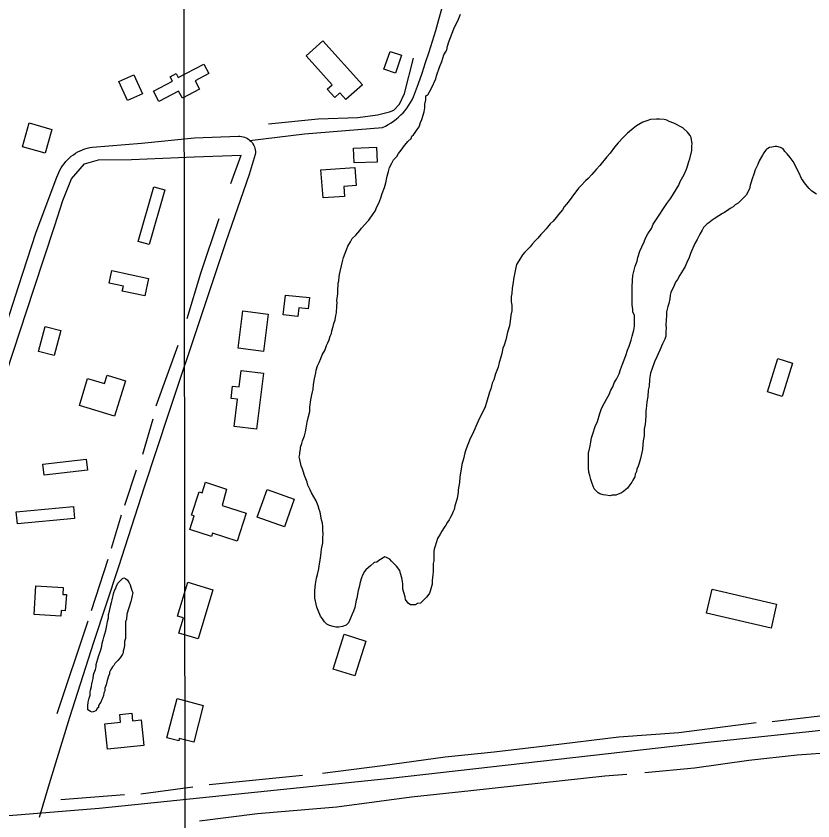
# Model space of a CAD drawing. Extents: x 3297772 to 3335630, y 634068 to 659439.
# Drawn here: x 3327946 to 3329027, y 650522 to 651613 of the extents above; entities that cross this region are included whole.
import ezdxf

# ---------------------------------------------------------------- set-up
doc = ezdxf.new("R2010")
doc.units = 0
for name, color, linetype in [('V-BLDG-OTLN', 7, 'Continuous'), ('V-DTCH-CNTR', 7, 'Continuous'), ('V-GRID-MAJR', 7, 'Continuous'), ('V-ROAD-CNTR', 7, 'Continuous'), ('V-SITE-VEGE', 7, 'Continuous'), ('V-TOPO-SHOR', 7, 'Continuous')]:
    doc.layers.add(name, color=color, linetype=linetype)

msp = doc.modelspace()

# ---------------------------------------------------------------- linework, layer by layer
at = {"layer": 'V-BLDG-OTLN'}
for points in [[(3328362.4, 651579), (3328415.8, 651519.7), (3328393.6, 651499.7), (3328385.4, 651508.8), (3328378.3, 651502.4), (3328368.2, 651513.6), (3328375, 651519.7), (3328339.8, 651558.7)], [(3328468.9, 651559.6), (3328460.6, 651535.6), (3328445.1, 651541), (3328453.3, 651564.9)], [(3328166.7, 651511.2), (3328140, 651497), (3328132.7, 651510.9), (3328158.3, 651524.4), (3328155.2, 651530.3), (3328163.5, 651534.8), (3328166.3, 651529.5), (3328201, 651547.8), (3328207.8, 651535.1), (3328189.1, 651525.2), (3328195, 651513.9), (3328171.8, 651501.6)], [(3328097.2, 651498.4), (3328085.8, 651524), (3328106.2, 651533), (3328117.6, 651507.5)], [(3327964.3, 651467.9), (3327994.9, 651459.2), (3327985.8, 651427), (3327955.2, 651435.7)], [(3328404.5, 651413.7), (3328403.8, 651433.8), (3328435, 651435), (3328435.7, 651414.9)], [(3328362.5, 651366.3), (3328359.7, 651404.4), (3328405.6, 651407.7), (3328407.4, 651382.9), (3328390.6, 651381.7), (3328391.5, 651368.4)], [(3328148.2, 651377.2), (3328127, 651303), (3328112, 651307.3), (3328133.2, 651381.5)], [(3328126, 651257.1), (3328120.8, 651233.5), (3328090.4, 651240.1), (3328091.8, 651246.5), (3328072.4, 651250.7), (3328076.1, 651267.9)], [(3328311.4, 651234.6), (3328344, 651231.1), (3328342.3, 651216.1), (3328329.6, 651217.4), (3328328.3, 651205.6), (3328308.5, 651207.8)], [(3328281.7, 651158.3), (3328247.6, 651162.7), (3328253.9, 651213), (3328288.1, 651208.7)], [(3327985.7, 651192), (3328006.9, 651186.5), (3327998.1, 651152.7), (3327976.9, 651158.2)], [(3328965.1, 651103.3), (3328978.9, 651148.4), (3328998.8, 651142.4), (3328985, 651097.2)], [(3328281.7, 651128.5), (3328272.3, 651052.7), (3328242, 651056.4), (3328246.7, 651093.4), (3328237.9, 651094.5), (3328239.9, 651111.1), (3328248.7, 651110), (3328251.5, 651132.3)], [(3328069.7, 651126), (3328094.5, 651118.5), (3328080, 651070.6), (3328032.2, 651085), (3328043.2, 651121.7), (3328066.3, 651114.7)], [(3327982.8, 651005.4), (3328041.3, 651012.1), (3328043, 650997.1), (3327984.5, 650990.5)], [(3328225.9, 650949.2), (3328258.2, 650938.8), (3328246.2, 650901.2), (3328212.7, 650911.9), (3328211.2, 650907.3), (3328181.7, 650916.8), (3328187.7, 650935.3), (3328184.2, 650936.4), (3328194.4, 650967.9), (3328198.6, 650966.6), (3328203.2, 650980.8), (3328231.5, 650971.7)], [(3328273.4, 650933.6), (3328286.8, 650971), (3328323.5, 650957.8), (3328310.1, 650920.5)], [(3328025.5, 650931.9), (3327948.2, 650924.5), (3327946.6, 650940.8), (3328024, 650948.2)], [(3328165.3, 650799.3), (3328179.1, 650845.3), (3328213, 650835.1), (3328193, 650768.4), (3328167.1, 650776.2), (3328173.3, 650796.9)], [(3327973.3, 650840.5), (3328010.2, 650838.1), (3328009.6, 650828.9), (3328014.5, 650828.6), (3328013.1, 650806.7), (3328007.4, 650807.1), (3328006.9, 650799.2), (3327970.8, 650801.5)], [(3328889.9, 650835.8), (3328977.4, 650815.8), (3328970, 650783.1), (3328882.5, 650803.2)], [(3328420.6, 650765.5), (3328405.7, 650718.3), (3328376.3, 650727.6), (3328391.3, 650774.8)], [(3328200.2, 650678.3), (3328187.3, 650628.4), (3328167.6, 650633.6), (3328166.8, 650630.4), (3328150.9, 650634.5), (3328164.7, 650687.6)], [(3328119.7, 650624.1), (3328070.2, 650619.1), (3328066.7, 650653.3), (3328087.9, 650655.5), (3328086.8, 650666.2), (3328103.1, 650667.9), (3328104.2, 650657.4), (3328116.1, 650658.6)]]:
    msp.add_lwpolyline(points, close=True, dxfattribs=at)
at = {"layer": 'V-DTCH-CNTR'}
msp.add_lwpolyline([(3328263.4, 651444.3), (3328337.3, 651453.3), (3328443.3, 651461.9), (3328447.2, 651463.7), (3328451, 651465.8), (3328454.7, 651468), (3328458.2, 651470.4), (3328461.6, 651473), (3328464.9, 651475.7), (3328468, 651478.7), (3328470.9, 651481.7), (3328473.7, 651485), (3328476.4, 651488.4), (3328478.8, 651491.9), (3328481, 651495.5), (3328483.1, 651499.3), (3328484.9, 651503.1), (3328486.6, 651507.1), (3328491.7, 651521.3), (3328496.7, 651535.6), (3328501.6, 651550), (3328506.2, 651564.4), (3328510.8, 651578.9), (3328515.2, 651593.4), (3328519.4, 651608), (3328523.5, 651622.6)], dxfattribs=at)
at = {"layer": 'V-GRID-MAJR'}
msp.add_spline([(3328190.1, 639473.3), (3328186.2, 642502.1), (3328178.2, 648563.4), (3328170.3, 654624.8), (3328166.3, 657657.4)], degree=3, dxfattribs=at)
at = {"layer": 'V-ROAD-CNTR'}
for points in [[(3327915.9, 651141.9), (3327949.7, 651246.2), (3327973.7, 651320), (3328001.7, 651394.2), (3328002.9, 651397.5), (3328004.2, 651400.8), (3328005.8, 651403.9), (3328007.5, 651407), (3328009.4, 651409.9), (3328011.4, 651412.7), (3328013.7, 651415.5), (3328016, 651418), (3328018.6, 651420.5), (3328021.2, 651422.7), (3328024, 651424.8), (3328026.9, 651426.8), (3328030, 651428.6), (3328033.1, 651430.2), (3328036.3, 651431.6), (3328039.6, 651432.8), (3328042.9, 651433.8), (3328046.4, 651434.6), (3328049.8, 651435.2), (3328116.4, 651440.7), (3328188.1, 651447.7), (3328247.7, 651449.9)], [(3328247.7, 651449.9), (3328249.9, 651449.9), (3328252, 651449.7), (3328254.1, 651449.3), (3328256.1, 651448.6), (3328258.1, 651447.8), (3328260, 651446.8), (3328261.8, 651445.6), (3328263.4, 651444.3), (3328264.9, 651442.8), (3328266.3, 651441.2), (3328267.5, 651439.4), (3328268.5, 651437.5), (3328269.4, 651435.6), (3328270.1, 651433.6), (3328270.5, 651431.5), (3328270.8, 651429.4), (3328270.8, 651427.2), (3328270.6, 651425.1), (3328262.4, 651398.1), (3328230.9, 651306.8), (3328198.7, 651210.7), (3328152.9, 651073.9), (3328120, 650974.4), (3328085.1, 650866.3), (3328051.5, 650763.4), (3328018.6, 650662.1), (3327991.2, 650572.2), (3327977.5, 650526.4)], [(3326293, 650402.9), (3326395.8, 650411.5), (3326628.4, 650423.6), (3326920.6, 650443.6), (3327330.3, 650469.8), (3327578.1, 650490.7), (3327847, 650521.9), (3328058.9, 650539.2), (3328454, 650579.9), (3328884.7, 650628.3), (3329387.9, 650681.9), (3329843.3, 650720.2), (3329966, 650728.3), (3330358.9, 650756.1)]]:
    msp.add_lwpolyline(points, dxfattribs=at)
at = {"layer": 'V-SITE-VEGE'}
for points in [[(3328520.3, 651543.5), (3328523.3, 651551.4), (3328526.2, 651560.2), (3328529.2, 651565.1), (3328530.2, 651567.1), (3328531.1, 651572), (3328533.1, 651577.9), (3328540, 651595.7), (3328545.9, 651608.5), (3328548.9, 651615.4)], [(3328330, 651015.2), (3328331.2, 651018.8), (3328331.2, 651021.2), (3328331.8, 651025.5), (3328331.8, 651028.6), (3328333.6, 651033.4), (3328334.8, 651037.1), (3328337.3, 651043.8), (3328338.5, 651049.3), (3328339.7, 651054.1), (3328341, 651062.1), (3328342.2, 651068.1), (3328344.6, 651076.7), (3328344.6, 651082.8), (3328345.8, 651092.5), (3328347.1, 651099.2), (3328348.9, 651107.1), (3328349.5, 651113.2), (3328350.7, 651121.1), (3328352.5, 651129.1), (3328353.2, 651132.7), (3328355, 651138.8), (3328357.4, 651143.1), (3328359.3, 651148.5), (3328361.1, 651153.4), (3328364.7, 651159.5), (3328367.2, 651166.2), (3328369, 651169.9), (3328370.8, 651174.1), (3328372.1, 651179), (3328373.9, 651182.7), (3328374.5, 651186.3), (3328376.3, 651191.8), (3328376.9, 651196.1), (3328378.8, 651200.9), (3328380, 651207), (3328380.6, 651210.7), (3328380.6, 651213.1), (3328381.2, 651216.8), (3328381.2, 651219.8), (3328381.8, 651224.1), (3328381.2, 651227.1), (3328382.4, 651236.3), (3328382.4, 651243.6), (3328383, 651246.6), (3328383.1, 651250.9), (3328383.7, 651253.9), (3328384.3, 651259.4), (3328384.9, 651262.4), (3328385.5, 651266.7), (3328387.3, 651274), (3328388.5, 651278.3), (3328390.4, 651285.6), (3328394.6, 651297.2), (3328395.9, 651300.8), (3328399.5, 651306.9), (3328402, 651311.2), (3328406.8, 651316), (3328412.3, 651322.1), (3328414.8, 651325.2), (3328419, 651330.1), (3328422.7, 651334.3), (3328424.5, 651336.1), (3328430.6, 651344.7), (3328433, 651348.3), (3328435.5, 651354.4), (3328437.9, 651359.3), (3328441, 651366.6), (3328442.8, 651372.1), (3328445.8, 651380.6), (3328447.7, 651386.7), (3328449.5, 651395.8), (3328451.3, 651401.9), (3328452.6, 651407.4), (3328455.6, 651413.5), (3328458, 651417.8), (3328462.3, 651422.6), (3328464.7, 651426.3), (3328468.4, 651431.2), (3328470.8, 651434.2), (3328472.7, 651437.2), (3328475.7, 651440.3), (3328477.5, 651442.7), (3328481.8, 651447), (3328483, 651450), (3328484.9, 651451.9), (3328487.3, 651454.9), (3328490.3, 651459.2), (3328492.8, 651462.8), (3328494.6, 651468.3), (3328496.4, 651472.6), (3328499.5, 651482.9), (3328500.7, 651488.4), (3328500.7, 651493.3), (3328501.9, 651499.4), (3328501.9, 651504.8), (3328504.5, 651506.1), (3328509.5, 651514.9), (3328515.4, 651527.7), (3328516.4, 651531.7), (3328520.3, 651543.5)], [(3328863.1, 651440.1), (3328861.9, 651445), (3328861.3, 651448.1), (3328860.1, 651451.1), (3328856.4, 651455.4), (3328850.3, 651461.5), (3328838.2, 651467.6), (3328831.5, 651470), (3328828.4, 651471.8), (3328824.8, 651472.4), (3328818.7, 651473.1), (3328814.4, 651473.1), (3328806.5, 651472.4), (3328801.6, 651470.6), (3328796.1, 651468.8), (3328787.6, 651463.9), (3328782.7, 651460.3), (3328775.4, 651454.2), (3328769.9, 651448.7), (3328762.6, 651440.8), (3328757.7, 651435.3), (3328751.6, 651426.8), (3328747.4, 651421.9), (3328737.6, 651410.3), (3328732.8, 651404.9), (3328729.7, 651401.2), (3328726.7, 651398.2), (3328721.8, 651392.7), (3328718.1, 651389.6), (3328712.6, 651382.9), (3328709, 651379.3), (3328699.8, 651367.1), (3328695, 651360.4), (3328689.5, 651354.3), (3328687, 651350.1), (3328681.6, 651344), (3328678.5, 651339.7), (3328674.3, 651334.8), (3328670.6, 651331.2), (3328665.1, 651324.5), (3328661.5, 651320.2), (3328657.8, 651316.6), (3328653.5, 651311.7), (3328650.5, 651308.6), (3328646.2, 651303.8), (3328643.2, 651300.1), (3328635.9, 651292.8), (3328632.8, 651289.2), (3328627.9, 651281.2), (3328624.9, 651275.8), (3328623.7, 651272.1), (3328620.6, 651256.3), (3328620, 651251.4), (3328618.8, 651244.1), (3328618.2, 651236.8), (3328617.6, 651232.5), (3328617.6, 651225.2), (3328618.2, 651220.9), (3328618.2, 651213), (3328616.9, 651207.5), (3328616.3, 651199), (3328615.1, 651192.9), (3328612.7, 651184.4), (3328610.2, 651174), (3328607.8, 651166.7), (3328606, 651162.5), (3328604.7, 651155.2), (3328603.5, 651150.3), (3328601.1, 651143), (3328599.9, 651136.9), (3328596.2, 651127.8), (3328593.8, 651119.8), (3328591.9, 651115), (3328590.1, 651107.7), (3328588.3, 651102.8), (3328584, 651088.8), (3328582.2, 651083.3), (3328577.9, 651073.5), (3328574.3, 651066.8), (3328569.4, 651056.5), (3328565.1, 651046.1), (3328562.1, 651040), (3328556.6, 651026), (3328554.7, 651020.6), (3328552.9, 651012.6), (3328550.5, 651004.7), (3328549.9, 650998.6), (3328548, 650988.3), (3328547.4, 650980.4), (3328545.6, 650970.6), (3328545.6, 650967.6), (3328544.4, 650959), (3328541.3, 650948.7), (3328540.1, 650943.8), (3328538.9, 650941.4), (3328537, 650936.5), (3328535.2, 650933.5), (3328533.4, 650929.8), (3328531, 650926.8), (3328529.1, 650922.5), (3328526.7, 650919.5)], [(3328805.1, 651119.8), (3328804.5, 651111.2), (3328803.3, 651105.7), (3328802.7, 651097.2), (3328801.5, 651089.9), (3328800.9, 651084.4), (3328800.2, 651077.1), (3328800.2, 651071.6), (3328799.6, 651064.3), (3328799, 651059.5), (3328797.8, 651052.8), (3328797.8, 651043.6), (3328796.6, 651036.9), (3328796, 651032), (3328795.4, 651025.3), (3328794.7, 651021.1), (3328792.9, 651013.2), (3328791.1, 651006.5), (3328789.9, 651002.8), (3328788, 650998.5), (3328787.4, 650995.5), (3328785.6, 650991.8), (3328785, 650988.2), (3328782.6, 650983.9), (3328781.3, 650980.9), (3328778.3, 650977.2), (3328775.2, 650973), (3328772.8, 650971.1), (3328769.8, 650968.1), (3328767.3, 650966.3), (3328759.4, 650963.2), (3328754.5, 650963.2), (3328751.5, 650962.6), (3328746, 650963.2), (3328742.3, 650963.8), (3328737.5, 650965.1), (3328735.6, 650966.3), (3328730.2, 650971.8), (3328727.1, 650979.1), (3328725.3, 650984.6), (3328724.1, 650990), (3328722.9, 650994.3), (3328722.3, 651000.4), (3328722.3, 651020.5), (3328724.1, 651027.8), (3328725.3, 651035.1), (3328726.5, 651041.2), (3328728.4, 651046.7), (3328731.4, 651056.4), (3328734.5, 651063.1), (3328737.5, 651074.1), (3328739.9, 651080.8), (3328744.2, 651088.7), (3328746.7, 651093.6), (3328750.3, 651099.7), (3328752.7, 651105.8), (3328755.2, 651110), (3328757, 651115.5), (3328760.1, 651120.4), (3328763.7, 651127.7), (3328765.5, 651133.8), (3328768.6, 651141.1), (3328772.9, 651152.7), (3328775.3, 651160), (3328777.7, 651165.5), (3328780.2, 651173.4), (3328781.4, 651178.9), (3328783.8, 651186.8), (3328784.5, 651192.3), (3328784.5, 651206.9), (3328782.6, 651211.7), (3328782.6, 651214.8), (3328781.4, 651221.5), (3328781.4, 651224.5), (3328781.4, 651245.2), (3328782, 651255), (3328782.6, 651261.1), (3328785.7, 651273.9), (3328788.1, 651280.6), (3328789.4, 651285.5), (3328791.8, 651294), (3328794.8, 651300.1), (3328797.9, 651306.8), (3328799.7, 651311.6), (3328802.8, 651317.7), (3328807.6, 651325), (3328810.1, 651330.5), (3328813.7, 651336), (3328828.4, 651358.5), (3328833.9, 651365.8), (3328837.5, 651371.9), (3328844.8, 651383.5), (3328846.7, 651388.4), (3328852.1, 651398.1), (3328855.2, 651405.4), (3328856.4, 651409.1), (3328858.2, 651415.8), (3328859.5, 651419.4), (3328862.5, 651430.4), (3328862.5, 651436.5), (3328863.1, 651440.1)], [(3329031.2, 651371.2), (3329025.1, 651375.5), (3329021.5, 651379.2), (3329016.6, 651384.7), (3329011.1, 651392.6), (3329008.1, 651399.9), (3329005, 651404.8), (3329002, 651411.5), (3328999.6, 651415.7), (3328995.9, 651421.2), (3328991.6, 651426.1), (3328988.6, 651429.1), (3328986.2, 651432.8), (3328982.5, 651434.6), (3328977.6, 651435.8), (3328975.2, 651435.8), (3328970.9, 651435.2), (3328967.9, 651434.6), (3328965.5, 651433.4), (3328963.6, 651432.2), (3328962.4, 651430.4), (3328960, 651427.3), (3328958.1, 651424.3), (3328953.9, 651416.4), (3328952, 651411.5), (3328948.4, 651404.2), (3328946.6, 651398.7), (3328944.1, 651392), (3328942.3, 651386.5), (3328941.7, 651383.5), (3328940.5, 651378.6), (3328936.2, 651370.1), (3328925.2, 651359.1), (3328921, 651356.7), (3328918.5, 651354.2), (3328914.3, 651351.8), (3328912.4, 651350.6), (3328906.9, 651346.3), (3328903.9, 651345.1), (3328899, 651342.1), (3328892.9, 651337.8), (3328889.9, 651336), (3328885.6, 651332.3), (3328882.6, 651330.5), (3328878.3, 651326.2), (3328876.5, 651322.6), (3328873.4, 651317.1), (3328869.8, 651309.8), (3328866.7, 651304.3), (3328860.6, 651290.9), (3328858.2, 651284.2), (3328856.4, 651281.2), (3328853.3, 651273.2), (3328848.4, 651265.3), (3328846, 651261.7), (3328843, 651255.6), (3328840.5, 651251.9), (3328837.5, 651245.2), (3328835.6, 651242.2), (3328833.8, 651237.9), (3328833.2, 651234.3), (3328832.6, 651229.4), (3328831.4, 651223.3), (3328830.1, 651219), (3328828.3, 651211.7), (3328828.3, 651206.9), (3328827.1, 651194.1), (3328827.7, 651189.2), (3328827.1, 651185.5), (3328827.1, 651178.8), (3328825.9, 651174.6), (3328822.8, 651168.5), (3328819.2, 651160), (3328816.7, 651155.1), (3328814.9, 651150.8), (3328811.8, 651144.1), (3328808.8, 651135), (3328806.4, 651128.9), (3328805.7, 651123.4), (3328805.1, 651119.8)], [(3328526.7, 650919.5), (3328523.6, 650914.6), (3328521.2, 650910.3), (3328517.5, 650904.8), (3328516.3, 650900), (3328513.9, 650892.7), (3328513.3, 650890.2), (3328512.7, 650887.2), (3328512.7, 650874.4), (3328512, 650870.7), (3328512, 650860.4), (3328511.4, 650854.9), (3328510.2, 650848.2), (3328510.2, 650842.7), (3328507.8, 650833), (3328506.6, 650830.5), (3328504.7, 650827.5), (3328502.9, 650825), (3328496.8, 650819), (3328494.4, 650817.1), (3328490.7, 650816.5), (3328487.7, 650814.7), (3328481, 650814.7), (3328477.9, 650817.1), (3328474.3, 650822), (3328473.7, 650825.7), (3328470.6, 650836), (3328470.6, 650842.7), (3328470, 650846.4), (3328469.4, 650851.2), (3328467.6, 650857.3), (3328466.4, 650861), (3328462.1, 650867.1), (3328455.4, 650873.8), (3328453, 650876.8), (3328448.7, 650878.7), (3328446.3, 650879.9), (3328438.3, 650875), (3328435.3, 650872.6), (3328431.6, 650872), (3328426.8, 650867.7), (3328424.3, 650865.3), (3328420.7, 650862.2), (3328418.8, 650859.8), (3328415.8, 650854.9), (3328414.6, 650851.3), (3328412.8, 650845.2), (3328411.5, 650838.5), (3328410.3, 650834.2), (3328408.5, 650823.9), (3328407.3, 650820.8), (3328406.6, 650815.9), (3328405.4, 650811.1), (3328403.6, 650806.2), (3328401.8, 650801.9), (3328399.9, 650796.5), (3328396.9, 650790.4), (3328393.8, 650787.3), (3328389, 650785.5), (3328384.1, 650784.3), (3328379.8, 650784.3), (3328376.2, 650785.5), (3328371.3, 650786.7), (3328367.7, 650788.5), (3328364.6, 650791.6), (3328361.6, 650795.9), (3328359.1, 650799.5), (3328356.1, 650806.8), (3328354.3, 650811.7), (3328352.4, 650819.6), (3328351.2, 650823.9), (3328351.2, 650834.2), (3328352.4, 650842.8), (3328353.7, 650850.7), (3328354.9, 650855.6), (3328356.7, 650863.5), (3328357.3, 650867.7), (3328359.2, 650878.1), (3328359.8, 650885.4), (3328360.4, 650890.3), (3328362.2, 650898.8), (3328362.2, 650906.1), (3328362.8, 650910.4), (3328362.2, 650916.5), (3328362.2, 650920.7), (3328361.6, 650925.6), (3328360.4, 650929.9), (3328358.6, 650940.2), (3328357.4, 650943.9), (3328356.1, 650948.8), (3328353.1, 650955.5), (3328347, 650966.4), (3328345.2, 650970.7), (3328342.1, 650976.8), (3328340.9, 650981), (3328337.3, 650990.2), (3328335.4, 650995.7), (3328334.2, 650999.9), (3328333, 651003), (3328331.2, 651011.5), (3328330, 651015.2)]]:
    msp.add_lwpolyline(points, dxfattribs=at)
msp.add_lwpolyline([(3328103.3, 650834.3), (3328104.5, 650831.3), (3328103.3, 650825.2), (3328102.7, 650822.8), (3328102.1, 650819.1), (3328096.6, 650802), (3328096, 650795.3), (3328094.8, 650791.7), (3328094.8, 650769.1), (3328093.5, 650764.9), (3328093.5, 650760.6), (3328092.9, 650756.4), (3328091.7, 650752.1), (3328091.7, 650749.7), (3328090.5, 650747.8), (3328089.3, 650745.4), (3328087.4, 650743), (3328084.4, 650739.3), (3328080.1, 650735), (3328078.9, 650732.6), (3328077.1, 650730.8), (3328075.9, 650728.3), (3328074, 650725.3), (3328072.8, 650723.5), (3328072.8, 650721), (3328071.6, 650718), (3328069.8, 650711.9), (3328068.5, 650706.4), (3328066.7, 650701.5), (3328066.7, 650697.9), (3328065.5, 650695.5), (3328064.9, 650691.8), (3328063.7, 650688.1), (3328062.4, 650686.3), (3328061.2, 650682.7), (3328060, 650680.8), (3328058.2, 650677.8), (3328058.2, 650675.4), (3328056.3, 650674.1), (3328054.5, 650671.1), (3328052.1, 650669.9), (3328049.6, 650669.3), (3328047.2, 650669.9), (3328043.5, 650672.3), (3328043.6, 650677.8), (3328044.2, 650682.7), (3328045.4, 650688.2), (3328046.6, 650692.4), (3328046.6, 650696.1), (3328047.2, 650699.1), (3328048.4, 650704), (3328049, 650707.6), (3328050.9, 650715), (3328051.5, 650719.8), (3328052.1, 650722.3), (3328053.9, 650727.1), (3328055.1, 650730.8), (3328055.1, 650733.8), (3328058.2, 650744.8), (3328061.2, 650753.9), (3328062.5, 650758.8), (3328063.1, 650762.5), (3328064.3, 650767.3), (3328065.5, 650771), (3328066.7, 650775.3), (3328068, 650780.1), (3328069.2, 650786.8), (3328070.4, 650792.3), (3328071.6, 650797.2), (3328071.6, 650801.4), (3328072.8, 650806.3), (3328074.7, 650814.8), (3328075.9, 650817.9), (3328076.5, 650821.5), (3328078.9, 650831.3), (3328080.2, 650834.9), (3328081.4, 650836.8), (3328082, 650839.2), (3328084.4, 650844.1), (3328090.5, 650850.2), (3328092.3, 650851.4), (3328094.8, 650850.2), (3328097.2, 650848.3), (3328099.7, 650844.7), (3328100.9, 650841.6)], close=True, dxfattribs=at)
at = {"layer": 'V-TOPO-SHOR'}
for p, q in [((3328237.6, 651385.6), (3328251.6, 651424.4)), ((3328196.7, 651264.4), (3328221.7, 651338.2)), ((3328178.5, 651202.9), (3328196.7, 651264.4)), ((3328136.4, 651084.6), (3328166.2, 651166.5)), ((3328118.1, 651019), (3328132.1, 651066.7)), ((3328093.9, 650949.7), (3328109.8, 650997.7)), ((3328075.6, 650891.3), (3328089.2, 650936.8)), ((3328048.4, 650807.1), (3328071.3, 650876.7)), ((3328001.9, 650667.6), (3328044.1, 650793.2)), ((3328208.1, 650571.3), (3328334.8, 650583.9)), ((3328115.6, 650558.5), (3328185.9, 650568)), ((3328006.9, 650550.9), (3328093.4, 650557.8))]:
    msp.add_line(p, q, dxfattribs=at)
for points in [[(3328288.5, 651466.5), (3328356.1, 651473.3), (3328409.7, 651475.5), (3328436.2, 651478.7), (3328452.4, 651483), (3328458.4, 651485.2), (3328466, 651493.3), (3328473, 651507.9), (3328485.1, 651555.7)], [(3327818, 650751.8), (3327842, 650829.6), (3327865.5, 650902.1), (3327887.1, 650971.4), (3327909.3, 651039.5), (3327933.6, 651129.7), (3327970.4, 651242.8), (3327998.7, 651329), (3328009.7, 651362.6), (3328021.7, 651392.2), (3328038.9, 651412.6), (3328057.9, 651417.9), (3328103, 651418.3), (3328187.9, 651421.8), (3328251.6, 651424.4)], [(3328971.4, 650656.6), (3329070.5, 650668.2), (3329150.4, 650675.8), (3329224.7, 650684.7), (3329305.6, 650692.3), (3329397.7, 650702.2), (3329472.7, 650709.8)], [(3328361.6, 650586.5), (3328442.9, 650596.8), (3328528.1, 650608.7), (3328594.4, 650615.3), (3328667.3, 650624.2), (3328763.5, 650635.8), (3328845, 650641.7), (3328949.8, 650655)], [(3328798.9, 650587.4), (3328865.9, 650593.8), (3328939.7, 650603.9), (3329005.2, 650611.4), (3329055.2, 650615.1)], [(3328194.9, 650522), (3328273.5, 650531.7), (3328354, 650538.7), (3328381, 650540.9), (3328482.2, 650554.6), (3328562.7, 650562.9), (3328657.7, 650573.5), (3328744.3, 650582.8), (3328774.4, 650585.1)]]:
    msp.add_lwpolyline(points, dxfattribs=at)

doc.saveas('drawing.dxf')
